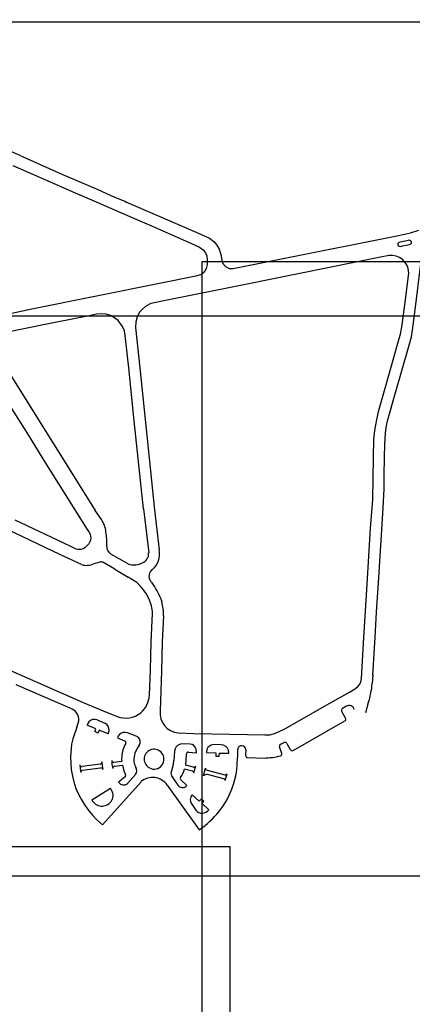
# Model space of a CAD drawing. Extents: x 148869 to 161638, y 453607 to 469810.
# Tile 820 of 1056: x 159126.06 to 159128.04, y 459829.49 to 459834.45. Entities that reach past the tile are written whole.
import ezdxf

# ---------------------------------------------------------------- set-up
doc = ezdxf.new("R2010")
doc.units = 0
doc.layers.add('LKI_V01_KANTRIJWEG', color=252, linetype='CONTINUOUS')
doc.layers.add('X-XX-AL-TEKENBLAD-KADER-G-OZ', color=1, linetype='CONTINUOUS', lineweight=25)

msp = doc.modelspace()

# ---------------------------------------------------------------- linework, layer by layer
at = {"layer": 'LKI_V01_KANTRIJWEG'}
for p, q in [((159126.0667, 459833.7638), (159125.8632, 459833.8532)), ((159126.0667, 459833.7638), (159125.8632, 459833.8532)), ((159126.0667, 459833.7638), (159126.2734, 459833.6728)), ((159126.0667, 459833.7638), (159126.2734, 459833.6728)), ((159126.0263, 459833.7155), (159126.2417, 459833.6214)), ((159126.0263, 459833.7155), (159126.2417, 459833.6214)), ((159126.2734, 459833.6728), (159126.348, 459833.6404)), ((159126.2734, 459833.6728), (159126.348, 459833.6404)), ((159126.348, 459833.6404), (159126.4542, 459833.595)), ((159126.348, 459833.6404), (159126.4542, 459833.595)), ((159126.2417, 459833.6214), (159126.3408, 459833.5778)), ((159126.2417, 459833.6214), (159126.3408, 459833.5778)), ((159126.4542, 459833.595), (159126.5355, 459833.5586)), ((159126.4542, 459833.595), (159126.5355, 459833.5586)), ((159126.3408, 459833.5778), (159126.4454, 459833.5328)), ((159126.3408, 459833.5778), (159126.4454, 459833.5328)), ((159126.5355, 459833.5586), (159126.5901, 459833.5354)), ((159126.5355, 459833.5586), (159126.5901, 459833.5354)), ((159126.5901, 459833.5354), (159126.5986, 459833.5314)), ((159126.5901, 459833.5354), (159126.5986, 459833.5314)), ((159126.4454, 459833.5328), (159126.5652, 459833.4805)), ((159126.4454, 459833.5328), (159126.5652, 459833.4805)), ((159126.5986, 459833.5314), (159126.7553, 459833.463)), ((159126.5986, 459833.5314), (159126.7553, 459833.463)), ((159126.5652, 459833.4805), (159126.7008, 459833.4213)), ((159126.5652, 459833.4805), (159126.7008, 459833.4213)), ((159126.7553, 459833.463), (159126.856, 459833.4197)), ((159126.7553, 459833.463), (159126.856, 459833.4197)), ((159126.7008, 459833.4213), (159126.7089, 459833.4176)), ((159126.7008, 459833.4213), (159126.7089, 459833.4176)), ((159126.7089, 459833.4176), (159126.9264, 459833.3228)), ((159126.7089, 459833.4176), (159126.9264, 459833.3228)), ((159126.856, 459833.4197), (159126.9522, 459833.3779)), ((159126.856, 459833.4197), (159126.9522, 459833.3779)), ((159128.01, 459833.336), (159127.9828, 459833.3302)), ((159128.01, 459833.336), (159127.9828, 459833.3302)), ((159127.9875, 459833.311), (159128.0141, 459833.3163)), ((159127.9875, 459833.311), (159128.0141, 459833.3163)), ((159126.4721, 459831.9317), (159126.4407, 459831.9764)), ((159126.4721, 459831.9317), (159126.4407, 459831.9764)), ((159126.685, 459831.9863), (159126.7102, 459831.7633)), ((159126.685, 459831.9863), (159126.7102, 459831.7633)), ((159126.74, 459831.9804), (159126.7634, 459831.7784)), ((159126.74, 459831.9804), (159126.7634, 459831.7784)), ((159126.3718, 459831.7052), (159126.2631, 459831.7556)), ((159126.3718, 459831.7052), (159126.2631, 459831.7556)), ((159126.6029, 459831.7098), (159126.5203, 459831.7574)), ((159126.6029, 459831.7098), (159126.5203, 459831.7574)), ((159126.4647, 459831.7175), (159126.4294, 459831.7062)), ((159126.4647, 459831.7175), (159126.4294, 459831.7062)), ((159126.5395, 459831.682), (159126.4802, 459831.716)), ((159126.5395, 459831.682), (159126.4802, 459831.716)), ((159126.5395, 459831.682), (159126.6072, 459831.642)), ((159126.5395, 459831.682), (159126.6072, 459831.642)), ((159126.6498, 459831.6147), (159126.6072, 459831.642)), ((159126.6498, 459831.6147), (159126.6072, 459831.642)), ((159126.7677, 459831.5406), (159126.7761, 459831.5166)), ((159126.7677, 459831.5406), (159126.7761, 459831.5166)), ((159126.723, 459831.3159), (159126.7296, 459831.4578)), ((159126.723, 459831.3159), (159126.7296, 459831.4578)), ((159126.7842, 459831.4466), (159126.7786, 459831.3148)), ((159126.7842, 459831.4466), (159126.7786, 459831.3148)), ((159126.7187, 459831.173), (159126.723, 459831.3159)), ((159126.7187, 459831.173), (159126.723, 459831.3159)), ((159126.7786, 459831.3148), (159126.7741, 459831.1694)), ((159126.7786, 459831.3148), (159126.7741, 459831.1694)), ((159126.7139, 459831.0467), (159126.7187, 459831.173)), ((159126.7139, 459831.0467), (159126.7187, 459831.173)), ((159126.7741, 459831.1694), (159126.7676, 459830.9674)), ((159126.7741, 459831.1694), (159126.7676, 459830.9674)), ((159127.8388, 459831.1489), (159127.8349, 459831.1058)), ((159127.8388, 459831.1489), (159127.8349, 459831.1058)), ((159126.3156, 459830.9802), (159126.0431, 459831.0994)), ((159126.3156, 459830.9802), (159126.0431, 459831.0994)), ((159127.8151, 459831.0079), (159127.8016, 459830.9574)), ((159127.8151, 459831.0079), (159127.8016, 459830.9574)), ((159126.3248, 459830.9763), (159126.3156, 459830.9802)), ((159126.3248, 459830.9763), (159126.3156, 459830.9802)), ((159126.482, 459830.9683), (159126.5513, 459830.9385)), ((159126.482, 459830.9683), (159126.5513, 459830.9385)), ((159127.7008, 459830.9305), (159127.6819, 459830.964)), ((159127.7008, 459830.9305), (159127.6819, 459830.964)), ((159127.7029, 459830.9902), (159127.6853, 459830.9796)), ((159127.7029, 459830.9902), (159127.6853, 459830.9796)), ((159126.348, 459830.885), (159126.3561, 459830.9062)), ((159126.348, 459830.885), (159126.3561, 459830.9062)), ((159126.4503, 459830.9225), (159126.4894, 459830.9049)), ((159126.4503, 459830.9225), (159126.4894, 459830.9049)), ((159127.4365, 459830.7677), (159127.6975, 459830.9164)), ((159127.4365, 459830.7677), (159127.6975, 459830.9164)), ((159126.348, 459830.885), (159126.3285, 459830.8267)), ((159126.348, 459830.885), (159126.3285, 459830.8267)), ((159126.647, 459830.8404), (159126.6034, 459830.8567)), ((159126.647, 459830.8404), (159126.6034, 459830.8567)), ((159126.5535, 459830.8318), (159126.5891, 459830.8172)), ((159126.5535, 459830.8318), (159126.5891, 459830.8172)), ((159126.8579, 459830.856), (159126.938, 459830.8535)), ((159126.8579, 459830.856), (159126.938, 459830.8535)), ((159127.3748, 459830.8), (159127.3925, 459830.8081)), ((159127.3748, 459830.8), (159127.3925, 459830.8081)), ((159126.9191, 459830.8003), (159126.8759, 459830.8008)), ((159126.9191, 459830.8003), (159126.8759, 459830.8008)), ((159126.9106, 459830.7595), (159126.9504, 459830.7565)), ((159126.9106, 459830.7595), (159126.9504, 459830.7565)), ((159126.9504, 459830.7565), (159126.9492, 459830.7752)), ((159126.9504, 459830.7565), (159126.9492, 459830.7752)), ((159127.003, 459830.7732), (159127.0005, 459830.7573)), ((159127.003, 459830.7732), (159127.0005, 459830.7573)), ((159127.0756, 459830.7968), (159127.0361, 459830.7973)), ((159127.0756, 459830.7968), (159127.0361, 459830.7973)), ((159127.1134, 459830.7535), (159127.1119, 459830.7695)), ((159127.1134, 459830.7535), (159127.1119, 459830.7695)), ((159127.1991, 459830.772), (159127.1979, 459830.7423)), ((159127.1991, 459830.772), (159127.1979, 459830.7423)), ((159127.38, 459830.7531), (159127.3679, 459830.7866)), ((159127.38, 459830.7531), (159127.3679, 459830.7866)), ((159127.4059, 459830.803), (159127.423, 459830.7727)), ((159127.4059, 459830.803), (159127.423, 459830.7727)), ((159126.5345, 459830.7081), (159126.5748, 459830.7132)), ((159126.5345, 459830.7081), (159126.5748, 459830.7132)), ((159126.8965, 459830.6942), (159126.9004, 459830.749)), ((159126.8965, 459830.6942), (159126.9004, 459830.749)), ((159127.2079, 459830.7321), (159127.2915, 459830.7298)), ((159127.2079, 459830.7321), (159127.2915, 459830.7298)), ((159126.4658, 459830.6994), (159126.3752, 459830.6875)), ((159126.4658, 459830.6994), (159126.3752, 459830.6875)), ((159126.4678, 459830.6794), (159126.3775, 459830.6673)), ((159126.4678, 459830.6794), (159126.3775, 459830.6673)), ((159126.5378, 459830.6885), (159126.5778, 459830.6936)), ((159126.5378, 459830.6885), (159126.5778, 459830.6936)), ((159126.6395, 459830.6965), (159126.6458, 459830.6835)), ((159126.6395, 459830.6965), (159126.6458, 459830.6835)), ((159126.8299, 459830.6813), (159126.8232, 459830.6609)), ((159126.8299, 459830.6813), (159126.8232, 459830.6609)), ((159126.9315, 459830.6643), (159126.8912, 459830.6742)), ((159126.9315, 459830.6643), (159126.8912, 459830.6742)), ((159126.936, 459830.6845), (159126.8965, 459830.6942)), ((159126.936, 459830.6845), (159126.8965, 459830.6942)), ((159126.9379, 459830.6551), (159126.9471, 459830.6901)), ((159126.9379, 459830.6551), (159126.9471, 459830.6901)), ((159126.9864, 459830.6402), (159126.996, 459830.6794)), ((159126.9864, 459830.6402), (159126.996, 459830.6794)), ((159127.0045, 459830.6679), (159127.0935, 459830.6456)), ((159127.0045, 459830.6679), (159127.0935, 459830.6456)), ((159126.478, 459830.3937), (159126.6716, 459830.6106)), ((159126.478, 459830.3937), (159126.6716, 459830.6106)), ((159126.5924, 459830.6353), (159126.559, 459830.6075)), ((159126.5924, 459830.6353), (159126.559, 459830.6075)), ((159126.6434, 459830.647), (159126.6031, 459830.602)), ((159126.6434, 459830.647), (159126.6031, 459830.602)), ((159126.828, 459830.6347), (159126.8574, 459830.5938)), ((159126.828, 459830.6347), (159126.8574, 459830.5938)), ((159126.8723, 459830.6203), (159126.9026, 459830.5909)), ((159126.8723, 459830.6203), (159126.9026, 459830.5909)), ((159127.0882, 459830.6253), (159127.006, 459830.646)), ((159127.0882, 459830.6253), (159127.006, 459830.646)), ((159127.0959, 459830.6164), (159127.1055, 459830.6525)), ((159127.0959, 459830.6164), (159127.1055, 459830.6525)), ((159127.1391, 459830.6033), (159127.1493, 459830.6408)), ((159127.1391, 459830.6033), (159127.1493, 459830.6408)), ((159126.3444, 459830.576), (159126.3573, 459830.5469)), ((159126.3444, 459830.576), (159126.3573, 459830.5469)), ((159126.4237, 459830.5196), (159126.5182, 459830.5783)), ((159126.4237, 459830.5196), (159126.5182, 459830.5783)), ((159126.5234, 459830.5671), (159126.5182, 459830.5783)), ((159126.5234, 459830.5671), (159126.5182, 459830.5783)), ((159126.8032, 459830.5932), (159126.9643, 459830.3684)), ((159126.8032, 459830.5932), (159126.9643, 459830.3684)), ((159126.3861, 459830.497), (159126.404, 459830.4701)), ((159126.3861, 459830.497), (159126.404, 459830.4701)), ((159126.9269, 459830.4974), (159126.9482, 459830.4673)), ((159126.9269, 459830.4974), (159126.9482, 459830.4673)), ((159126.4479, 459830.4208), (159126.478, 459830.3937)), ((159126.4479, 459830.4208), (159126.478, 459830.3937)), ((159126.9643, 459830.3684), (159126.9937, 459830.3898)), ((159126.9643, 459830.3684), (159126.9937, 459830.3898))]:
    msp.add_line(p, q, dxfattribs=at)
for points in [[(159126.9522, 459833.3779), (159127.0167, 459833.3491), (159127.038, 459833.3333), (159127.0531, 459833.3147), (159127.0645, 459833.2943), (159127.0725, 459833.2674), (159127.0788, 459833.2388), (159127.0841, 459833.2221), (159127.0975, 459833.2062), (159127.1156, 459833.1959), (159127.1355, 459833.1961), (159127.4041, 459833.2504), (159127.9673, 459833.363), (159128.0275, 459833.3764), (159128.0701, 459833.3906)], [(159126.9522, 459833.3779), (159127.0167, 459833.3491), (159127.038, 459833.3333), (159127.0531, 459833.3147), (159127.0645, 459833.2943), (159127.0725, 459833.2674), (159127.0788, 459833.2388), (159127.0841, 459833.2221), (159127.0975, 459833.2062), (159127.1156, 459833.1959), (159127.1355, 459833.1961), (159127.4041, 459833.2504), (159127.9673, 459833.363), (159128.0275, 459833.3764), (159128.0701, 459833.3906)], [(159128.0209, 459832.8101), (159128.0319, 459832.8525), (159128.0377, 459832.8862), (159128.0497, 459832.9751), (159128.0805, 459833.2342), (159128.0856, 459833.263), (159128.0948, 459833.2831), (159128.1099, 459833.3039), (159128.1307, 459833.3197), (159128.3068, 459833.4061)], [(159128.0209, 459832.8101), (159128.0319, 459832.8525), (159128.0377, 459832.8862), (159128.0497, 459832.9751), (159128.0805, 459833.2342), (159128.0856, 459833.263), (159128.0948, 459833.2831), (159128.1099, 459833.3039), (159128.1307, 459833.3197), (159128.3068, 459833.4061)], [(159128.0141, 459833.3163), (159128.0278, 459833.3198), (159128.0322, 459833.324), (159128.033, 459833.3283), (159128.0317, 459833.3334), (159128.0286, 459833.3368), (159128.0259, 459833.3385), (159128.022, 459833.3387), (159128.01, 459833.336)], [(159128.0141, 459833.3163), (159128.0278, 459833.3198), (159128.0322, 459833.324), (159128.033, 459833.3283), (159128.0317, 459833.3334), (159128.0286, 459833.3368), (159128.0259, 459833.3385), (159128.022, 459833.3387), (159128.01, 459833.336)], [(159126.9264, 459833.3228), (159126.966, 459833.3047), (159126.9848, 459833.29), (159126.9956, 459833.2748), (159127.0024, 459833.26), (159127.0049, 459833.2386), (159127.0043, 459833.2172), (159127, 459833.1969), (159126.9894, 459833.1777), (159126.9756, 459833.1656), (159126.9473, 459833.1576), (159126.7728, 459833.1231), (159126.1138, 459832.9895), (159125.9587, 459832.9569)], [(159126.9264, 459833.3228), (159126.966, 459833.3047), (159126.9848, 459833.29), (159126.9956, 459833.2748), (159127.0024, 459833.26), (159127.0049, 459833.2386), (159127.0043, 459833.2172), (159127, 459833.1969), (159126.9894, 459833.1777), (159126.9756, 459833.1656), (159126.9473, 459833.1576), (159126.7728, 459833.1231), (159126.1138, 459832.9895), (159125.9587, 459832.9569)], [(159127.9828, 459833.3302), (159127.9691, 459833.3278), (159127.9647, 459833.3232), (159127.9633, 459833.3179), (159127.9658, 459833.3122), (159127.97, 459833.3088), (159127.9765, 459833.3082), (159127.9875, 459833.311)], [(159127.9828, 459833.3302), (159127.9691, 459833.3278), (159127.9647, 459833.3232), (159127.9633, 459833.3179), (159127.9658, 459833.3122), (159127.97, 459833.3088), (159127.9765, 459833.3082), (159127.9875, 459833.311)], [(159127.9559, 459833.2596), (159127.9366, 459833.2628), (159127.9195, 459833.2619), (159127.885, 459833.2558), (159127.1968, 459833.1163), (159126.8116, 459833.0391), (159126.7212, 459833.0205), (159126.6951, 459833.0072), (159126.6787, 459832.9922), (159126.6665, 459832.9784), (159126.653, 459832.9527), (159126.6453, 459832.9286), (159126.6435, 459832.8994), (159126.6652, 459832.6955), (159126.7021, 459832.3381), (159126.74, 459831.9804)], [(159127.9559, 459833.2596), (159127.9366, 459833.2628), (159127.9195, 459833.2619), (159127.885, 459833.2558), (159127.1968, 459833.1163), (159126.8116, 459833.0391), (159126.7212, 459833.0205), (159126.6951, 459833.0072), (159126.6787, 459832.9922), (159126.6665, 459832.9784), (159126.653, 459832.9527), (159126.6453, 459832.9286), (159126.6435, 459832.8994), (159126.6652, 459832.6955), (159126.7021, 459832.3381), (159126.74, 459831.9804)], [(159127.8083, 459831.5769), (159127.827, 459831.8882), (159127.8373, 459832.0322), (159127.8418, 459832.2449), (159127.8431, 459832.3341), (159127.8478, 459832.381), (159127.8541, 459832.4169), (159127.8667, 459832.4759), (159127.9039, 459832.6048), (159127.9432, 459832.7482), (159127.9662, 459832.827), (159127.9765, 459832.8657), (159127.9854, 459832.9134), (159127.9987, 459833.0136), (159128.0185, 459833.1723), (159128.0161, 459833.1969), (159128.0107, 459833.2114), (159128.0011, 459833.2267), (159127.9892, 459833.241), (159127.9725, 459833.2526), (159127.9559, 459833.2596)], [(159127.8083, 459831.5769), (159127.827, 459831.8882), (159127.8373, 459832.0322), (159127.8418, 459832.2449), (159127.8431, 459832.3341), (159127.8478, 459832.381), (159127.8541, 459832.4169), (159127.8667, 459832.4759), (159127.9039, 459832.6048), (159127.9432, 459832.7482), (159127.9662, 459832.827), (159127.9765, 459832.8657), (159127.9854, 459832.9134), (159127.9987, 459833.0136), (159128.0185, 459833.1723), (159128.0161, 459833.1969), (159128.0107, 459833.2114), (159128.0011, 459833.2267), (159127.9892, 459833.241), (159127.9725, 459833.2526), (159127.9559, 459833.2596)], [(159126.4105, 459832.9583), (159126.2475, 459832.9254), (159126.0393, 459832.8844), (159126.0058, 459832.8754), (159125.9954, 459832.8715), (159125.9864, 459832.8658), (159125.9764, 459832.8569), (159125.9678, 459832.8461), (159125.9623, 459832.8382), (159125.9589, 459832.8302), (159125.9559, 459832.816), (159125.9559, 459832.804), (159125.964, 459832.7713), (159125.9762, 459832.7297), (159125.9831, 459832.711), (159126.4407, 459831.9764)], [(159126.4105, 459832.9583), (159126.2475, 459832.9254), (159126.0393, 459832.8844), (159126.0058, 459832.8754), (159125.9954, 459832.8715), (159125.9864, 459832.8658), (159125.9764, 459832.8569), (159125.9678, 459832.8461), (159125.9623, 459832.8382), (159125.9589, 459832.8302), (159125.9559, 459832.816), (159125.9559, 459832.804), (159125.964, 459832.7713), (159125.9762, 459832.7297), (159125.9831, 459832.711), (159126.4407, 459831.9764)], [(159126.685, 459831.9863), (159126.6338, 459832.4611), (159126.6113, 459832.6811), (159126.5924, 459832.8589), (159126.5888, 459832.8821), (159126.5789, 459832.9048), (159126.5564, 459832.9345), (159126.5232, 459832.958), (159126.4962, 459832.9667), (159126.4722, 459832.9686), (159126.4472, 459832.9657), (159126.4105, 459832.9583)], [(159126.685, 459831.9863), (159126.6338, 459832.4611), (159126.6113, 459832.6811), (159126.5924, 459832.8589), (159126.5888, 459832.8821), (159126.5789, 459832.9048), (159126.5564, 459832.9345), (159126.5232, 459832.958), (159126.4962, 459832.9667), (159126.4722, 459832.9686), (159126.4472, 459832.9657), (159126.4105, 459832.9583)], [(159127.9127, 459832.4293), (159127.95, 459832.5654), (159128.0209, 459832.8101)], [(159127.9127, 459832.4293), (159127.95, 459832.5654), (159128.0209, 459832.8101)], [(159125.9458, 459832.6096), (159125.9568, 459832.5927), (159125.9681, 459832.5738), (159125.9845, 459832.5482), (159126.0074, 459832.5103), (159126.1035, 459832.358), (159126.1903, 459832.2152), (159126.2851, 459832.0661)], [(159125.9458, 459832.6096), (159125.9568, 459832.5927), (159125.9681, 459832.5738), (159125.9845, 459832.5482), (159126.0074, 459832.5103), (159126.1035, 459832.358), (159126.1903, 459832.2152), (159126.2851, 459832.0661)], [(159127.8386, 459831.1461), (159127.8494, 459831.3387), (159127.8561, 459831.4648), (159127.8684, 459831.6396), (159127.8811, 459831.8522), (159127.8904, 459831.9904), (159127.8949, 459832.087), (159127.8951, 459832.1517), (159127.8968, 459832.2461), (159127.8993, 459832.3097), (159127.9026, 459832.3663), (159127.9051, 459832.3956), (159127.9127, 459832.4293)], [(159127.8386, 459831.1461), (159127.8494, 459831.3387), (159127.8561, 459831.4648), (159127.8684, 459831.6396), (159127.8811, 459831.8522), (159127.8904, 459831.9904), (159127.8949, 459832.087), (159127.8951, 459832.1517), (159127.8968, 459832.2461), (159127.8993, 459832.3097), (159127.9026, 459832.3663), (159127.9051, 459832.3956), (159127.9127, 459832.4293)], [(159126.2851, 459832.0661), (159126.4014, 459831.8809), (159126.409, 459831.8698), (159126.4155, 459831.8586), (159126.418, 459831.8484), (159126.4192, 459831.8373), (159126.4179, 459831.828), (159126.4139, 459831.8192), (159126.4084, 459831.8092), (159126.4014, 459831.8002), (159126.3896, 459831.7898), (159126.3799, 459831.7844), (159126.3687, 459831.7807), (159126.3562, 459831.7798), (159126.3452, 459831.7826), (159126.3183, 459831.7964), (159126.2834, 459831.8125), (159126.0381, 459831.9288)], [(159126.2851, 459832.0661), (159126.4014, 459831.8809), (159126.409, 459831.8698), (159126.4155, 459831.8586), (159126.418, 459831.8484), (159126.4192, 459831.8373), (159126.4179, 459831.828), (159126.4139, 459831.8192), (159126.4084, 459831.8092), (159126.4014, 459831.8002), (159126.3896, 459831.7898), (159126.3799, 459831.7844), (159126.3687, 459831.7807), (159126.3562, 459831.7798), (159126.3452, 459831.7826), (159126.3183, 459831.7964), (159126.2834, 459831.8125), (159126.0381, 459831.9288)], [(159126.2631, 459831.7556), (159125.7386, 459832.005)], [(159126.2631, 459831.7556), (159125.7386, 459832.005)], [(159126.938, 459830.8535), (159127.2082, 459830.8487), (159127.2941, 459830.8461), (159127.3202, 459830.8473), (159127.3381, 459830.8522), (159127.3604, 459830.8594), (159127.3982, 459830.8792), (159127.6065, 459830.9977), (159127.7203, 459831.0617), (159127.7504, 459831.0796), (159127.7638, 459831.0918), (159127.7719, 459831.1021), (159127.777, 459831.113), (159127.7817, 459831.1298), (159127.792, 459831.3367), (159127.8083, 459831.5769)], [(159126.938, 459830.8535), (159127.2082, 459830.8487), (159127.2941, 459830.8461), (159127.3202, 459830.8473), (159127.3381, 459830.8522), (159127.3604, 459830.8594), (159127.3982, 459830.8792), (159127.6065, 459830.9977), (159127.7203, 459831.0617), (159127.7504, 459831.0796), (159127.7638, 459831.0918), (159127.7719, 459831.1021), (159127.777, 459831.113), (159127.7817, 459831.1298), (159127.792, 459831.3367), (159127.8083, 459831.5769)], [(159125.9417, 459831.2028), (159126.3801, 459831.0102), (159126.482, 459830.9683)], [(159125.9417, 459831.2028), (159126.3801, 459831.0102), (159126.482, 459830.9683)], [(159126.4091, 459830.912), (159126.4044, 459830.904), (159126.4008, 459830.896)], [(159126.4091, 459830.912), (159126.4044, 459830.904), (159126.4008, 459830.896)], [(159126.5061, 459830.8516), (159126.4614, 459830.8704), (159126.4549, 459830.8554), (159126.4386, 459830.8626), (159126.445, 459830.8774), (159126.4008, 459830.896)], [(159126.5061, 459830.8516), (159126.4614, 459830.8704), (159126.4549, 459830.8554), (159126.4386, 459830.8626), (159126.445, 459830.8774), (159126.4008, 459830.896)], [(159126.5061, 459830.8516), (159126.5096, 459830.8605), (159126.5112, 459830.8684)], [(159126.5061, 459830.8516), (159126.5096, 459830.8605), (159126.5112, 459830.8684)], [(159126.3285, 459830.8267), (159126.3225, 459830.8003), (159126.3195, 459830.7761)], [(159126.3285, 459830.8267), (159126.3225, 459830.8003), (159126.3195, 459830.7761)], [(159126.5615, 459830.8465), (159126.5571, 459830.8397), (159126.5535, 459830.8318)], [(159126.5615, 459830.8465), (159126.5571, 459830.8397), (159126.5535, 459830.8318)], [(159126.3195, 459830.7761), (159126.317, 459830.7367), (159126.3185, 459830.7026)], [(159126.3195, 459830.7761), (159126.317, 459830.7367), (159126.3185, 459830.7026)], [(159126.6628, 459830.7938), (159126.6658, 459830.7995), (159126.6678, 459830.8054)], [(159126.6628, 459830.7938), (159126.6658, 459830.7995), (159126.6678, 459830.8054)], [(159126.8428, 459830.7759), (159126.8409, 459830.7647), (159126.8376, 459830.7173)], [(159126.8428, 459830.7759), (159126.8409, 459830.7647), (159126.8376, 459830.7173)], [(159127.0005, 459830.7573), (159127.0478, 459830.7556), (159127.0477, 459830.7392), (159127.065, 459830.7385), (159127.0662, 459830.7549), (159127.1134, 459830.7535)], [(159127.0005, 459830.7573), (159127.0478, 459830.7556), (159127.0477, 459830.7392), (159127.065, 459830.7385), (159127.0662, 459830.7549), (159127.1134, 459830.7535)], [(159126.475, 459830.71), (159126.4763, 459830.6918), (159126.4803, 459830.6721)], [(159126.475, 459830.71), (159126.4763, 459830.6918), (159126.4803, 459830.6721)], [(159126.5245, 459830.717), (159126.5252, 459830.6969), (159126.5291, 459830.6766)], [(159126.5245, 459830.717), (159126.5252, 459830.6969), (159126.5291, 459830.6766)], [(159126.8294, 459830.6807), (159126.8349, 459830.6985), (159126.8376, 459830.7173)], [(159126.8294, 459830.6807), (159126.8349, 459830.6985), (159126.8376, 459830.7173)], [(159126.3185, 459830.7026), (159126.3208, 459830.6712), (159126.3264, 459830.6391)], [(159126.3185, 459830.7026), (159126.3208, 459830.6712), (159126.3264, 459830.6391)], [(159126.3635, 459830.6958), (159126.3654, 459830.6756), (159126.3694, 459830.6568)], [(159126.3635, 459830.6958), (159126.3654, 459830.6756), (159126.3694, 459830.6568)], [(159126.5778, 459830.6936), (159126.5854, 459830.6644), (159126.5944, 459830.6458)], [(159126.5778, 459830.6936), (159126.5854, 459830.6644), (159126.5944, 459830.6458)], [(159126.3264, 459830.6391), (159126.3333, 459830.6099), (159126.3444, 459830.576)], [(159126.3264, 459830.6391), (159126.3333, 459830.6099), (159126.3444, 459830.576)], [(159126.3573, 459830.5469), (159126.37, 459830.5219), (159126.3861, 459830.497)], [(159126.3573, 459830.5469), (159126.37, 459830.5219), (159126.3861, 459830.497)], [(159127.0123, 459830.4689), (159126.9789, 459830.4999), (159126.9885, 459830.5124), (159126.9757, 459830.5244), (159126.9646, 459830.5129), (159126.9297, 459830.5445)], [(159127.0123, 459830.4689), (159126.9789, 459830.4999), (159126.9885, 459830.5124), (159126.9757, 459830.5244), (159126.9646, 459830.5129), (159126.9297, 459830.5445)], [(159126.404, 459830.4701), (159126.4273, 459830.4418), (159126.4479, 459830.4208)], [(159126.404, 459830.4701), (159126.4273, 459830.4418), (159126.4479, 459830.4208)]]:
    msp.add_lwpolyline(points, dxfattribs=at)
for centre, radius, start, end in [((159126.3701, 459831.8592), 0.1252, 4.6915, 35.4076), ((159126.3701, 459831.8592), 0.1252, 4.6915, 35.4076), ((159126.1922, 459831.8159), 0.3073, 356.2643, 10.0255), ((159126.1922, 459831.8159), 0.3073, 356.2643, 10.0255), ((159126.5454, 459831.7965), 0.0465, 180.766, 237.3659), ((159126.5454, 459831.7965), 0.0465, 180.766, 237.3659), ((159126.6579, 459831.7605), 0.0523, 293.6101, 3.0073), ((159126.6579, 459831.7605), 0.0523, 293.6101, 3.0073), ((159126.6578, 459831.7595), 0.1073, 312.0582, 10.136), ((159126.6578, 459831.7595), 0.1073, 312.0582, 10.136), ((159126.3981, 459831.7777), 0.0771, 250.1352, 266.1915), ((159126.3981, 459831.7777), 0.0771, 250.1352, 266.1915), ((159126.3919, 459831.8329), 0.1322, 270.4271, 286.4701), ((159126.3919, 459831.8329), 0.1322, 270.4271, 286.4701), ((159126.4706, 459831.6978), 0.0205, 62.0989, 106.7139), ((159126.4706, 459831.6978), 0.0205, 62.0989, 106.7139), ((159126.6281, 459831.7596), 0.0558, 243.1435, 275.445), ((159126.6281, 459831.7596), 0.0558, 243.1435, 275.445), ((159126.6377, 459831.8057), 0.1018, 267.564, 293.8472), ((159126.6377, 459831.8057), 0.1018, 267.564, 293.8472), ((159126.7533, 459831.6458), 0.0415, 124.7744, 216.1867), ((159126.7533, 459831.6458), 0.0415, 124.7744, 216.1867), ((159126.4802, 459831.4233), 0.2557, 25.705, 48.444), ((159126.4802, 459831.4233), 0.2557, 25.705, 48.444), ((159126.4956, 459831.4338), 0.2923, 21.4236, 39.8988), ((159126.4956, 459831.4338), 0.2923, 21.4236, 39.8988), ((159126.5381, 459831.4507), 0.1916, 2.1224, 25.8265), ((159126.5381, 459831.4507), 0.1916, 2.1224, 25.8265), ((159126.5918, 459831.4599), 0.1929, 356.0257, 17.0979), ((159126.5918, 459831.4599), 0.1929, 356.0257, 17.0979), ((159127.4424, 459831.1342), 0.3936, 341.2769, 355.858), ((159127.4424, 459831.1342), 0.3936, 341.2769, 355.858), ((159126.5881, 459831.0528), 0.126, 310.8901, 357.2102), ((159126.5881, 459831.0528), 0.126, 310.8901, 357.2102), ((159126.2997, 459830.9231), 0.0589, 343.3203, 64.7138), ((159126.2997, 459830.9231), 0.0589, 343.3203, 64.7138), ((159126.5934, 459831.0578), 0.1265, 250.5496, 307.5747), ((159126.5934, 459831.0578), 0.1265, 250.5496, 307.5747), ((159126.8688, 459830.9571), 0.1017, 174.192, 263.8713), ((159126.8688, 459830.9571), 0.1017, 174.192, 263.8713), ((159127.6929, 459830.9698), 0.0124, 127.7433, 207.4883), ((159127.6929, 459830.9698), 0.0124, 127.7433, 207.4883), ((159127.7184, 459830.9681), 0.027, 12.1619, 124.9316), ((159127.7184, 459830.9681), 0.027, 12.1619, 124.9316), ((159126.4378, 459830.8851), 0.0394, 71.5546, 136.8642), ((159126.4378, 459830.8851), 0.0394, 71.5546, 136.8642), ((159127.6928, 459830.9249), 0.00969, 298.8035, 35.0883), ((159127.6928, 459830.9249), 0.00969, 298.8035, 35.0883), ((159126.4738, 459830.8708), 0.0375, 356.2842, 65.389), ((159126.4738, 459830.8708), 0.0375, 356.2842, 65.389), ((159126.5902, 459830.8194), 0.0395, 70.4956, 136.7075), ((159126.5902, 459830.8194), 0.0395, 70.4956, 136.7075), ((159126.5843, 459830.8071), 0.0112, 339.9265, 65.0275), ((159126.5843, 459830.8071), 0.0112, 339.9265, 65.0275), ((159126.6354, 459830.8097), 0.0328, 352.3146, 69.1257), ((159126.6354, 459830.8097), 0.0328, 352.3146, 69.1257), ((159127.3963, 459830.7978), 0.0109, 28.5448, 110.2774), ((159127.3963, 459830.7978), 0.0109, 28.5448, 110.2774), ((159126.7309, 459830.7258), 0.1566, 150.3402, 184.6089), ((159126.7309, 459830.7258), 0.1566, 150.3402, 184.6089), ((159126.7602, 459830.7158), 0.1248, 141.3009, 174.8897), ((159126.7602, 459830.7158), 0.1248, 141.3009, 174.8897), ((159126.7374, 459830.7243), 0.0497, 11.6622, 213.4458), ((159126.7374, 459830.7243), 0.0497, 11.6622, 213.4458), ((159126.8794, 459830.7618), 0.0392, 95.1521, 158.8591), ((159126.8794, 459830.7618), 0.0392, 95.1521, 158.8591), ((159126.9095, 459830.7504), 0.00916, 83.0446, 188.95), ((159126.9095, 459830.7504), 0.00916, 83.0446, 188.95), ((159126.9145, 459830.7643), 0.0363, 17.5156, 82.7796), ((159126.9145, 459830.7643), 0.0363, 17.5156, 82.7796), ((159127.0378, 459830.7602), 0.0372, 92.6548, 159.4658), ((159127.0378, 459830.7602), 0.0372, 92.6548, 159.4658), ((159127.0723, 459830.7546), 0.0423, 20.6028, 85.4302), ((159127.0723, 459830.7546), 0.0423, 20.6028, 85.4302), ((159126.1232, 459830.7843), 1.036, 352.0373, 359.3883), ((159126.1232, 459830.7843), 1.036, 352.0373, 359.3883), ((159127.178, 459830.7732), 0.0188, 84.7001, 179.8778), ((159127.178, 459830.7732), 0.0188, 84.7001, 179.8778), ((159127.1772, 459830.7702), 0.0219, 4.7845, 83.2893), ((159127.1772, 459830.7702), 0.0219, 4.7845, 83.2893), ((159127.379, 459830.7894), 0.0114, 111.7444, 194.2742), ((159127.379, 459830.7894), 0.0114, 111.7444, 194.2742), ((159127.4322, 459830.7766), 0.00994, 203.1918, 295.5933), ((159127.4322, 459830.7766), 0.00994, 203.1918, 295.5933), ((159126.4651, 459830.7093), 0.00993, 274.0371, 4.4251), ((159126.4651, 459830.7093), 0.00993, 274.0371, 4.4251), ((159126.5342, 459830.7177), 0.00967, 184.2788, 271.8422), ((159126.5342, 459830.7177), 0.00967, 184.2788, 271.8422), ((159126.6844, 459830.7172), 0.0495, 168.7008, 204.7319), ((159126.6844, 459830.7172), 0.0495, 168.7008, 204.7319), ((159126.7377, 459830.7236), 0.0496, 212.5989, 12.5091), ((159126.7377, 459830.7236), 0.0496, 212.5989, 12.5091), ((159127.2085, 459830.7427), 0.0106, 182.2858, 266.6337), ((159127.2085, 459830.7427), 0.0106, 182.2858, 266.6337), ((159127.2872, 459831.0513), 0.3215, 270.7666, 285.4364), ((159127.2872, 459831.0513), 0.3215, 270.7666, 285.4364), ((159127.3702, 459830.7511), 0.0101, 285.3563, 11.7767), ((159127.3702, 459830.7511), 0.0101, 285.3563, 11.7767), ((159126.373, 459830.6968), 0.00958, 186.3686, 283.077), ((159126.373, 459830.6968), 0.00958, 186.3686, 283.077), ((159126.3784, 459830.6583), 0.00911, 95.7827, 189.2855), ((159126.3784, 459830.6583), 0.00911, 95.7827, 189.2855), ((159126.4708, 459830.6702), 0.00971, 11.4209, 107.9808), ((159126.4708, 459830.6702), 0.00971, 11.4209, 107.9808), ((159126.5402, 459830.6776), 0.0111, 102.231, 184.9936), ((159126.5402, 459830.6776), 0.0111, 102.231, 184.9936), ((159126.6175, 459830.6671), 0.0327, 322.2797, 30.1255), ((159126.6175, 459830.6671), 0.0327, 322.2797, 30.1255), ((159126.8577, 459830.6535), 0.0352, 168.0095, 212.4307), ((159126.8577, 459830.6535), 0.0352, 168.0095, 212.4307), ((159126.7586, 459830.7121), 0.1379, 324.4056, 344.0648), ((159126.7586, 459830.7121), 0.1379, 324.4056, 344.0648), ((159126.9297, 459830.6562), 0.00832, 352.0563, 77.2439), ((159126.9297, 459830.6562), 0.00832, 352.0563, 77.2439), ((159126.9384, 459830.6935), 0.00931, 254.893, 338.7722), ((159126.9384, 459830.6935), 0.00931, 254.893, 338.7722), ((159127.0072, 459830.6788), 0.0112, 176.882, 255.6647), ((159127.0072, 459830.6788), 0.0112, 176.882, 255.6647), ((159126.5869, 459830.6418), 0.0085, 310.1108, 28.1303), ((159126.5869, 459830.6418), 0.0085, 310.1108, 28.1303), ((159126.7295, 459830.5424), 0.0895, 34.5866, 130.3194), ((159126.7295, 459830.5424), 0.0895, 34.5866, 130.3194), ((159126.8778, 459830.6269), 0.00864, 145.186, 230.0877), ((159126.8778, 459830.6269), 0.00864, 145.186, 230.0877), ((159127.0012, 459830.6262), 0.0204, 76.184, 136.4058), ((159127.0012, 459830.6262), 0.0204, 76.184, 136.4058), ((159127.0875, 459830.617), 0.00834, 356.0095, 85.2674), ((159127.0875, 459830.617), 0.00834, 356.0095, 85.2674), ((159127.0961, 459830.655), 0.00971, 254.7257, 345.0324), ((159127.0961, 459830.655), 0.00971, 254.7257, 345.0324), ((159126.4832, 459830.5405), 0.0483, 322.1287, 33.452), ((159126.4832, 459830.5405), 0.0483, 322.1287, 33.452), ((159126.5832, 459830.6218), 0.028, 210.5687, 315.2165), ((159126.5832, 459830.6218), 0.028, 210.5687, 315.2165), ((159126.8811, 459830.6093), 0.0283, 213.2105, 319.4694), ((159126.8811, 459830.6093), 0.0283, 213.2105, 319.4694), ((159126.7222, 459830.731), 0.4361, 308.5125, 342.9744), ((159126.7222, 459830.731), 0.4361, 308.5125, 342.9744), ((159126.4752, 459830.5452), 0.0575, 206.4304, 323.2697), ((159126.4752, 459830.5452), 0.0575, 206.4304, 323.2697), ((159126.9531, 459830.5195), 0.0342, 133.0837, 220.0292), ((159126.9531, 459830.5195), 0.0342, 133.0837, 220.0292), ((159126.9797, 459830.4916), 0.0398, 217.6722, 325.1165), ((159126.9797, 459830.4916), 0.0398, 217.6722, 325.1165)]:
    msp.add_arc(centre, radius, start, end, dxfattribs=at)
at = {"layer": 'X-XX-AL-TEKENBLAD-KADER-G-OZ'}
for points in [[(159124.7376, 459837.261), (159130.8876, 459837.261), (159130.8876, 459832.956), (159124.7376, 459832.956)], [(159122.3777, 459834.4398), (159128.5277, 459834.4398), (159128.5277, 459830.1347), (159122.3777, 459830.1347)], [(159126.9789, 459833.2324), (159131.2839, 459833.2324), (159131.2839, 459827.0824), (159126.9789, 459827.0824)], [(159120.9682, 459830.2847), (159127.1182, 459830.2847), (159127.1182, 459825.9797), (159120.9682, 459825.9797)]]:
    msp.add_lwpolyline(points, close=True, dxfattribs=at)

doc.saveas('drawing.dxf')
